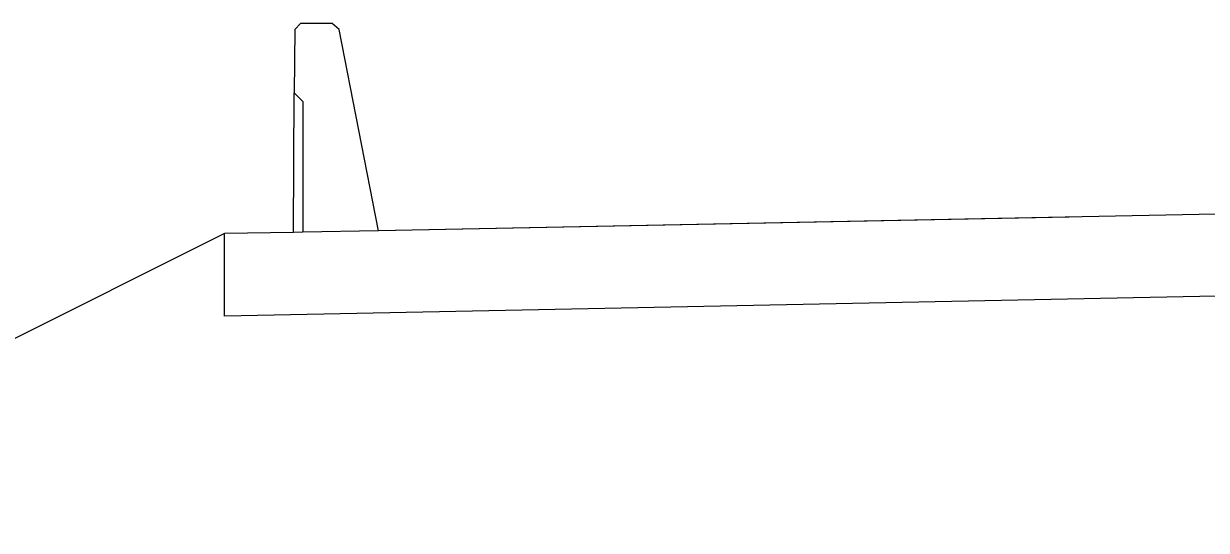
# Model space of a CAD drawing. Extents: x 1574 to 14903, y 7971 to 16537.
# Drawn here: x 4772.87 to 4789.99, y 11505.18 to 11512.51 of the extents above; entities that cross this region are included whole.
import ezdxf

# ---------------------------------------------------------------- set-up
doc = ezdxf.new("R2010")
doc.units = 0
doc.layers.add('DESIGN - SURFACE - Bridge Surface Construction Lines', color=7, linetype='Continuous')
doc.layers.add('DESIGN - TYPICAL - Finished Grade and Subgrade', color=7, linetype='Continuous')

msp = doc.modelspace()

# ---------------------------------------------------------------- linework, layer by layer
at = {"layer": 'DESIGN - SURFACE - Bridge Surface Construction Lines'}
for p, q in [((4776.792, 11512.425), (4776.782, 11511.509)), ((4776.875, 11512.509), (4776.792, 11512.425)), ((4777.333, 11512.509), (4776.875, 11512.509)), ((4777.433, 11512.425), (4777.333, 11512.509)), ((4778, 11509.509), (4777.433, 11512.425)), ((4776.772, 11509.486), (4776.782, 11511.509)), ((4776.782, 11511.509), (4776.907, 11511.384)), ((4776.907, 11511.384), (4776.907, 11509.489))]:
    msp.add_line(p, q, dxfattribs=at)
at = {"layer": 'DESIGN - TYPICAL - Finished Grade and Subgrade'}
for p, q in [((4800, 11509.949), (4778, 11509.509)), ((4788, 11509.709), (4778, 11509.509)), ((4775.772, 11509.471), (4766.829, 11505)), ((4776.772, 11509.486), (4775.772, 11509.471)), ((4775.772, 11508.277), (4775.772, 11509.471)), ((4776.907, 11509.489), (4776.772, 11509.486)), ((4778, 11509.509), (4776.907, 11509.489)), ((4800, 11508.761), (4775.772, 11508.277))]:
    msp.add_line(p, q, dxfattribs=at)

doc.saveas('drawing.dxf')
